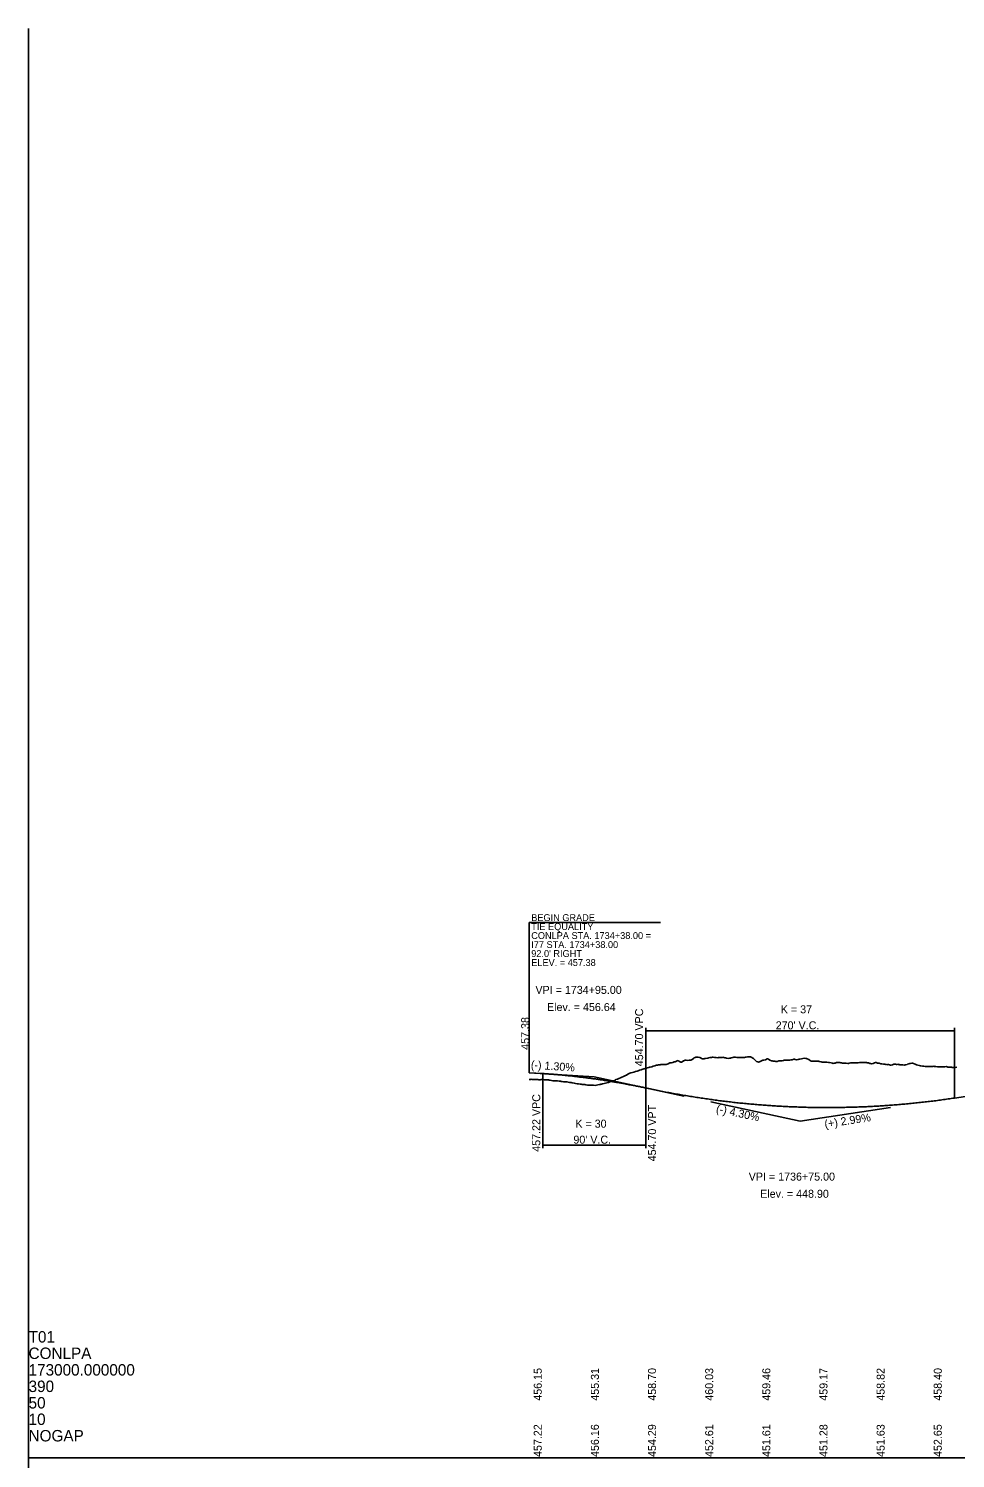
# Model space of a CAD drawing. Extents: x 2017200 to 2047700, y 854850 to 893350.
# Drawn here: x 2020500 to 2021311, y 868100 to 869350 of the extents above; entities that cross this region are included whole.
import ezdxf

# ---------------------------------------------------------------- set-up
doc = ezdxf.new("R2010")
doc.units = 0
for name, color, linetype in [('RD_DDB_GradeTX', 7, 'Continuous'), ('RD_DDB_Profile_EX', 7, 'Continuous'), ('RD_DDB_Profile_Lbl', 7, 'Continuous'), ('RD_DDB_Profile_PR', 7, 'Continuous'), ('RD_DDB_StripGrade', 7, 'Continuous'), ('RD_DDB_VCLbl', 7, 'Continuous'), ('RD_GPK_Profile_Cell', 7, 'Continuous')]:
    doc.layers.add(name, color=color, linetype=linetype)

msp = doc.modelspace()

# ---------------------------------------------------------------- linework, layer by layer
at = {"layer": 'RD_DDB_GradeTX'}
for p, q in [((2020938, 868436.9), (2020995, 868433.2)), ((2021073.2, 868416.4), (2020995, 868433.2)), ((2021096.8, 868411.3), (2021175, 868394.5)), ((2021254.1, 868406.3), (2021175, 868394.5))]:
    msp.add_line(p, q, dxfattribs=at)
at = {"layer": 'RD_DDB_Profile_EX'}
msp.add_lwpolyline([(2020938, 868431), (2020938.5, 868431), (2020939.3, 868431), (2020939.8, 868431.1), (2020940.6, 868431), (2020942, 868431), (2020942.9, 868431), (2020943.5, 868430.9), (2020944.5, 868430.9), (2020945.8, 868430.8), (2020946.2, 868430.7), (2020947.2, 868430.7), (2020947.6, 868430.7), (2020948.5, 868430.8), (2020949.2, 868430.8), (2020949.8, 868430.8), (2020951.1, 868430.7), (2020952.5, 868430.6), (2020953.9, 868430.5), (2020955, 868430.5), (2020955.6, 868430.4), (2020956.3, 868430.4), (2020957.6, 868430.1), (2020958.6, 868429.9), (2020958.9, 868429.9), (2020960.2, 868429.8), (2020960.8, 868429.8), (2020961.8, 868429.9), (2020962.9, 868429.8), (2020964.2, 868429.6), (2020964.6, 868429.5), (2020965, 868429.5), (2020965.5, 868429.4), (2020966.1, 868429.2), (2020966.8, 868429.1), (2020968.3, 868428.8), (2020969.4, 868428.8), (2020971, 868428.9), (2020972, 868428.6), (2020973.3, 868428.4), (2020974.6, 868428.3), (2020975.5, 868428.1), (2020975.9, 868428.1), (2020977.4, 868427.8), (2020978.5, 868427.5), (2020979.9, 868427.2), (2020981.2, 868427.1), (2020982.5, 868426.9), (2020983.8, 868426.8), (2020984.2, 868426.7), (2020985.1, 868426.6), (2020986.4, 868426.5), (2020986.9, 868426.5), (2020987.4, 868426.3), (2020987.9, 868426.2), (2020989, 868426.1), (2020990.2, 868426), (2020991.6, 868426), (2020992.9, 868425.9), (2020994.2, 868425.9), (2020995.6, 868425.8), (2020996.9, 868426), (2020998.2, 868426.3), (2020999.5, 868426.5), (2021000.2, 868426.6), (2021000.8, 868426.8), (2021001.2, 868426.9), (2021002.1, 868427.1), (2021003.5, 868427.3), (2021004.7, 868427.6), (2021006, 868428), (2021007.4, 868428.4), (2021008.6, 868428.9), (2021010.2, 868429.5), (2021010.6, 868429.5), (2021011.2, 868429.8), (2021012.6, 868430.2), (2021013.1, 868430.5), (2021013.5, 868430.6), (2021013.9, 868430.8), (2021015.2, 868431.3), (2021016.5, 868431.9), (2021017.8, 868432.4), (2021019.1, 868433), (2021020.4, 868433.6), (2021021.7, 868434.1), (2021022.3, 868434.4), (2021023.1, 868434.8), (2021024.3, 868435.5), (2021024.7, 868435.7), (2021025, 868435.9), (2021025.6, 868436.2), (2021026.1, 868436.4), (2021026.9, 868436.7), (2021028.3, 868437), (2021029.6, 868437.4), (2021030.9, 868437.8), (2021032.5, 868438.2), (2021033.5, 868438.6), (2021034.4, 868439), (2021034.8, 868439.1), (2021036.1, 868439.5), (2021036.7, 868439.7), (2021037.4, 868440), (2021038.2, 868440.3), (2021038.7, 868440.4), (2021040.3, 868440.7), (2021040.8, 868440.9), (2021041.3, 868441), (2021042.6, 868441.4), (2021043.3, 868441.6), (2021043.9, 868441.8), (2021045.3, 868442.1), (2021046, 868442.3), (2021046.6, 868442.5), (2021047.9, 868443), (2021048.5, 868443.2), (2021049.5, 868443.4), (2021050.5, 868443.6), (2021050.9, 868443.7), (2021051.8, 868443.8), (2021052.5, 868443.9), (2021053.1, 868444), (2021053.6, 868444), (2021054.4, 868444), (2021055.7, 868444.1), (2021056, 868444.1), (2021057, 868444.1), (2021057.8, 868444.1), (2021058.7, 868444.2), (2021059.6, 868444.7), (2021061, 868445.4), (2021061.8, 868445.5), (2021062.3, 868445.5), (2021063.6, 868445.8), (2021064.9, 868446.5), (2021065.8, 868446.4), (2021066.2, 868446.6), (2021067.5, 868447.2), (2021068.3, 868447.5), (2021068.9, 868447.1), (2021070.1, 868446.4), (2021070.7, 868446), (2021071.4, 868446.2), (2021072.7, 868447), (2021073, 868447.2), (2021074, 868447.6), (2021074.4, 868447.7), (2021075.4, 868447.8), (2021076.6, 868447.6), (2021078, 868447.7), (2021078.4, 868447.7), (2021079.3, 868447.9), (2021080.1, 868448.1), (2021080.7, 868448.4), (2021081.9, 868449.4), (2021082.4, 868449.9), (2021083.2, 868450.2), (2021083.9, 868450.6), (2021084.5, 868450.6), (2021085.8, 868450.5), (2021087.2, 868450.3), (2021088.4, 868449.6), (2021089.4, 868449), (2021089.7, 868449), (2021090.4, 868449), (2021091, 868449.1), (2021091.7, 868449.2), (2021092.3, 868449.3), (2021093.9, 868449.5), (2021094.5, 868449.7), (2021095, 868449.8), (2021096.3, 868450.2), (2021097, 868450.2), (2021097.6, 868450.3), (2021098.5, 868450.4), (2021098.9, 868450.4), (2021100.3, 868450.1), (2021101.7, 868450.1), (2021103, 868450), (2021103.6, 868450.2), (2021104.1, 868450.2), (2021105.4, 868450.2), (2021107, 868450.3), (2021107.4, 868450.4), (2021108.3, 868450.3), (2021109.3, 868450), (2021109.7, 868449.9), (2021110.7, 868449.7), (2021112, 868449.3), (2021113.3, 868449.5), (2021114.1, 868449.6), (2021114.6, 868449.8), (2021115.9, 868450.1), (2021116.3, 868450.2), (2021117.2, 868450.4), (2021118.5, 868450.5), (2021119.8, 868450.3), (2021120.7, 868450.2), (2021121.1, 868450.2), (2021122.4, 868450.1), (2021122.8, 868450.1), (2021123.7, 868450.2), (2021124.2, 868450.2), (2021125, 868450.2), (2021126.3, 868450.2), (2021127.2, 868450.4), (2021127.8, 868450.5), (2021129, 868450.7), (2021130.3, 868450.8), (2021130.7, 868450.8), (2021131.7, 868450.8), (2021132.9, 868450.2), (2021133.7, 868449.7), (2021134.2, 868449.3), (2021135, 868448.6), (2021135.5, 868448.1), (2021137, 868446.8), (2021138.1, 868446.3), (2021138.7, 868446.2), (2021139.4, 868446.4), (2021140.1, 868446.6), (2021140.7, 868446.9), (2021142.4, 868447.9), (2021143.4, 868447.9), (2021144.7, 868448.1), (2021146.2, 868448.9), (2021146.6, 868449), (2021147.3, 868448.6), (2021148.7, 868447.7), (2021150, 868447.3), (2021150.8, 868447.2), (2021151.2, 868447.1), (2021151.9, 868447.1), (2021152.5, 868447), (2021153, 868446.9), (2021153.9, 868446.7), (2021155.1, 868446.7), (2021156.5, 868447.2), (2021157.2, 868447.3), (2021157.9, 868447.4), (2021159, 868447.4), (2021159.4, 868447.4), (2021160.4, 868447.6), (2021161.1, 868447.7), (2021161.9, 868447.8), (2021163, 868447.8), (2021164.3, 868447.8), (2021165.9, 868447.8), (2021166.9, 868448), (2021167.9, 868448.1), (2021168.2, 868448.2), (2021169.5, 868448.6), (2021170.1, 868448.7), (2021170.8, 868448.4), (2021172.1, 868448), (2021173.4, 868448.4), (2021174.3, 868448.7), (2021174.7, 868448.8), (2021176.3, 868449.1), (2021177.4, 868449.3), (2021178.7, 868449.6), (2021180, 868449.4), (2021180.6, 868449.3), (2021181.3, 868449), (2021182.7, 868448.3), (2021183, 868448.1), (2021183.9, 868447.6), (2021184.8, 868447), (2021185.2, 868447), (2021186.5, 868447), (2021187, 868447), (2021187.8, 868446.9), (2021189.1, 868447), (2021190.4, 868447), (2021191.2, 868446.9), (2021191.7, 868446.8), (2021192.2, 868446.7), (2021193.4, 868446.3), (2021194.4, 868446), (2021195.7, 868446), (2021197, 868446), (2021197.6, 868446.1), (2021198.3, 868446.1), (2021199.8, 868445.9), (2021200.9, 868445.8), (2021202.2, 868445.6), (2021203.5, 868445.2), (2021204, 868445), (2021204.8, 868445.2), (2021205.7, 868445.3), (2021206.2, 868445.6), (2021206.8, 868445.7), (2021207.4, 868445.7), (2021208.8, 868445.8), (2021209.4, 868445.8), (2021210.1, 868445.7), (2021210.5, 868445.6), (2021211.4, 868445.4), (2021212, 868445.3), (2021212.7, 868445.2), (2021213.1, 868445.2), (2021214, 868445.2), (2021214.8, 868445.2), (2021215.3, 868445.1), (2021217, 868444.8), (2021217.4, 868444.9), (2021217.9, 868445.1), (2021219.2, 868445.6), (2021220.5, 868445.5), (2021221.3, 868445.4), (2021221.8, 868445.4), (2021223.1, 868445.4), (2021223.8, 868445.4), (2021224.4, 868445.4), (2021225.8, 868445.4), (2021227.3, 868445.9), (2021227.9, 868445.9), (2021228.4, 868445.9), (2021228.9, 868445.9), (2021229.7, 868445.8), (2021230.1, 868445.7), (2021231, 868445.8), (2021232.3, 868445.7), (2021233.1, 868445.7), (2021233.6, 868445.6), (2021234.2, 868445.6), (2021234.5, 868445.6), (2021235, 868445.5), (2021236.2, 868445), (2021236.7, 868444.8), (2021237.6, 868444.7), (2021238.9, 868445), (2021240.1, 868445.4), (2021241.1, 868445.7), (2021241.5, 868445.7), (2021242.8, 868445.3), (2021243.4, 868445.1), (2021244.3, 868445.1), (2021245.6, 868444.7), (2021246.7, 868444.5), (2021248, 868444.4), (2021248.4, 868444.3), (2021249.3, 868444.2), (2021250.1, 868444.1), (2021250.6, 868444), (2021250.9, 868443.9), (2021251.9, 868444), (2021252.4, 868444.1), (2021253.2, 868443.8), (2021254.2, 868443.5), (2021254.7, 868443.6), (2021255.9, 868443.9), (2021257.1, 868444.3), (2021257.5, 868444.4), (2021258.5, 868444.2), (2021259.3, 868444.1), (2021259.8, 868444.1), (2021260.7, 868444.2), (2021261.1, 868444.1), (2021261.6, 868444), (2021262.4, 868443.9), (2021264, 868443.8), (2021265, 868443.7), (2021266.3, 868443.6), (2021267.1, 868443.7), (2021267.6, 868443.8), (2021268.6, 868444.1), (2021268.9, 868444.2), (2021270.3, 868444.7), (2021271, 868444.9), (2021271.5, 868445), (2021273, 868445.3), (2021273.5, 868445.3), (2021274.2, 868445), (2021275.7, 868444.4), (2021276.8, 868443.9), (2021278.1, 868443.5), (2021279.4, 868443.1), (2021279.7, 868443), (2021280.7, 868442.8), (2021282, 868442.7), (2021283, 868442.6), (2021283.4, 868442.5), (2021284.6, 868442.3), (2021285.4, 868442.2), (2021286, 868442.2), (2021287.2, 868442.3), (2021287.9, 868442.3), (2021288.5, 868442.3), (2021289.1, 868442.2), (2021289.8, 868442.3), (2021290.4, 868442.3), (2021291.2, 868442.3), (2021292.1, 868442.5), (2021292.5, 868442.4), (2021292.8, 868442.4), (2021293.8, 868442.3), (2021295.4, 868442.1), (2021296, 868442.1), (2021296.4, 868442.1), (2021297.7, 868442.1), (2021298.3, 868442.1), (2021299, 868442.1), (2021300.4, 868442), (2021301.6, 868442.1), (2021303, 868442.2), (2021304.4, 868441.7), (2021305.6, 868441.7), (2021306.8, 868441.6), (2021307.4, 868441.6), (2021308.2, 868441.5), (2021309.5, 868441.5), (2021310.5, 868441.5), (2021310.9, 868441.5), (2021312.1, 868441.7)], dxfattribs=at)
at = {"layer": 'RD_DDB_Profile_Lbl'}
msp.add_lwpolyline([(2020938, 868436.9), (2020938, 868568.2), (2021052.8, 868568.2)], dxfattribs=at)
at = {"layer": 'RD_DDB_Profile_PR'}
for p, q in [((2021310, 868414.7), (2021650, 868465.5)), ((2020938, 868436.9), (2020950, 868436.1))]:
    msp.add_line(p, q, dxfattribs=at)
for points in [[(2020950, 868436.1), (2020951.8, 868436), (2020953.6, 868435.9), (2020955.4, 868435.7), (2020957.2, 868435.6), (2020959, 868435.5), (2020960.8, 868435.3), (2020962.6, 868435.2), (2020964.4, 868435), (2020966.2, 868434.9), (2020968, 868434.7), (2020969.8, 868434.5), (2020971.6, 868434.3), (2020973.4, 868434.1), (2020975.2, 868434), (2020977, 868433.8), (2020978.8, 868433.6), (2020980.6, 868433.4), (2020982.4, 868433.1), (2020984.2, 868432.9), (2020986, 868432.7), (2020987.8, 868432.5), (2020989.6, 868432.2), (2020991.4, 868432), (2020993.2, 868431.8), (2020995, 868431.5), (2020996.8, 868431.3), (2020998.6, 868431), (2021000.4, 868430.7), (2021002.2, 868430.5), (2021004, 868430.2), (2021005.8, 868429.9), (2021007.6, 868429.6), (2021009.4, 868429.3), (2021011.2, 868429), (2021013, 868428.7), (2021014.8, 868428.4), (2021016.6, 868428.1), (2021018.4, 868427.8), (2021020.2, 868427.5), (2021022, 868427.1), (2021023.8, 868426.8), (2021025.6, 868426.4), (2021027.4, 868426.1), (2021029.2, 868425.7), (2021031, 868425.4), (2021032.8, 868425), (2021034.6, 868424.7), (2021036.4, 868424.3), (2021038.2, 868423.9), (2021040, 868423.5)], [(2021040, 868423.5), (2021045.4, 868422.4), (2021050.8, 868421.3), (2021056.2, 868420.2), (2021061.6, 868419.2), (2021067, 868418.2), (2021072.4, 868417.3), (2021077.8, 868416.4), (2021083.2, 868415.5), (2021088.6, 868414.7), (2021094, 868413.9), (2021099.4, 868413.1), (2021104.8, 868412.4), (2021110.2, 868411.8), (2021115.6, 868411.1), (2021121, 868410.5), (2021126.4, 868410), (2021131.8, 868409.5), (2021137.2, 868409), (2021142.6, 868408.6), (2021148, 868408.2), (2021153.4, 868407.8), (2021158.8, 868407.5), (2021164.2, 868407.2), (2021169.6, 868407), (2021175, 868406.8), (2021180.4, 868406.6), (2021185.8, 868406.5), (2021191.2, 868406.5), (2021196.6, 868406.4), (2021202, 868406.4), (2021207.4, 868406.5), (2021212.8, 868406.5), (2021218.2, 868406.7), (2021223.6, 868406.8), (2021229, 868407), (2021234.4, 868407.2), (2021239.8, 868407.5), (2021245.2, 868407.8), (2021250.6, 868408.2), (2021256, 868408.6), (2021261.4, 868409), (2021266.8, 868409.5), (2021272.2, 868410), (2021277.6, 868410.6), (2021283, 868411.1), (2021288.4, 868411.8), (2021293.8, 868412.4), (2021299.2, 868413.2), (2021304.6, 868413.9), (2021310, 868414.7)]]:
    msp.add_spline(points, degree=3, dxfattribs=at)
at = {"layer": 'RD_DDB_VCLbl'}
for p, q in [((2021040, 868476), (2021040, 868423.5)), ((2021040, 868473.5), (2021310, 868473.5)), ((2021310, 868476), (2021310, 868414.7)), ((2020950, 868371), (2020950, 868436.1)), ((2021040, 868371), (2021040, 868423.5)), ((2020950, 868373.5), (2021040, 868373.5))]:
    msp.add_line(p, q, dxfattribs=at)
at = {"layer": 'RD_GPK_Profile_Cell'}
for q in [(2020500, 869350), (2021600, 868100), (2020500, 866850)]:
    msp.add_line((2020500, 868100), q, dxfattribs=at)

# ---------------------------------------------------------------- texts
at = {"layer": 'RD_DDB_GradeTX'}
for s, rotation, p in [('(-) 1.30%', 356.286, (2020939.3, 868440.4)), ('(-) 4.30%', 347.8661, (2021101.1, 868402.3)), ('(+) 2.99%', 8.5064, (2021196.9, 868388.5))]:
    msp.add_text(s, height=7, rotation=rotation, dxfattribs=at).set_placement(p)
at = {"layer": 'RD_DDB_Profile_Lbl'}
for s, height, p in [('BEGIN GRADE', 6, (2020939.8, 868569.5)), ('TIE EQUALITY', 6, (2020939.8, 868561.7)), ('CONLPA STA. 1734+38.00 =', 6, (2020939.8, 868553.8)), ("92.0' RIGHT", 6, (2020939.8, 868538.1)), ('I77 STA. 1734+38.00', 6, (2020939.8, 868545.9)), ('ELEV. = 457.38', 6, (2020939.8, 868530.2)), ('VPI = 1734+95.00', 7, (2020943.5, 868505.8)), ('Elev. = 456.64', 7, (2020953.6, 868490.8)), ('VPI = 1736+75.00', 7, (2021130.1, 868342.5)), ('Elev. = 448.90', 7, (2021140.1, 868327.5))]:
    msp.add_text(s, height=height, dxfattribs=at).set_placement(p)
msp.add_text('457.38', height=7, rotation=90, dxfattribs=at).set_placement((2020938, 868456.9))
at = {"layer": 'RD_DDB_StripGrade'}
for s, p in [('454.70 VPC', (2021037.7, 868442.5)), ('457.22 VPC', (2020947.7, 868367.7)), ('454.70 VPT', (2021049, 868359.3)), ('456.15', (2020949, 868150)), ('455.31', (2020999, 868150)), ('458.70', (2021049, 868150)), ('460.03', (2021099, 868150)), ('459.46', (2021149, 868150)), ('459.17', (2021199, 868150)), ('458.82', (2021249, 868150)), ('458.40', (2021299, 868150)), ('457.22', (2020949, 868100.8)), ('456.16', (2020999, 868100.8)), ('454.29', (2021049, 868100.8)), ('452.61', (2021099, 868100.8)), ('451.61', (2021149, 868100.8)), ('451.28', (2021199, 868100.8)), ('451.63', (2021249, 868100.8)), ('452.65', (2021299, 868100.8))]:
    msp.add_text(s, height=7, rotation=90, dxfattribs=at).set_placement(p)
at = {"layer": 'RD_DDB_VCLbl'}
for s, p in [('K = 37', (2021158.2, 868488.8)), ("270' V.C.", (2021153.7, 868474.8)), ('K = 30', (2020978.4, 868388.8)), ("90' V.C.", (2020976.7, 868374.8))]:
    msp.add_text(s, height=7, dxfattribs=at).set_placement(p)
at = {"layer": 'RD_GPK_Profile_Cell'}
for s, p in [('T01', (2020500, 868200.9)), ('CONLPA', (2020500, 868186.5)), ('173000.000000', (2020500, 868172)), ('390', (2020500, 868157.6)), ('50', (2020500, 868143.2)), ('10', (2020500, 868128.8)), ('NOGAP', (2020500, 868114.4))]:
    msp.add_text(s, height=10, dxfattribs=at).set_placement(p)

doc.saveas('drawing.dxf')
